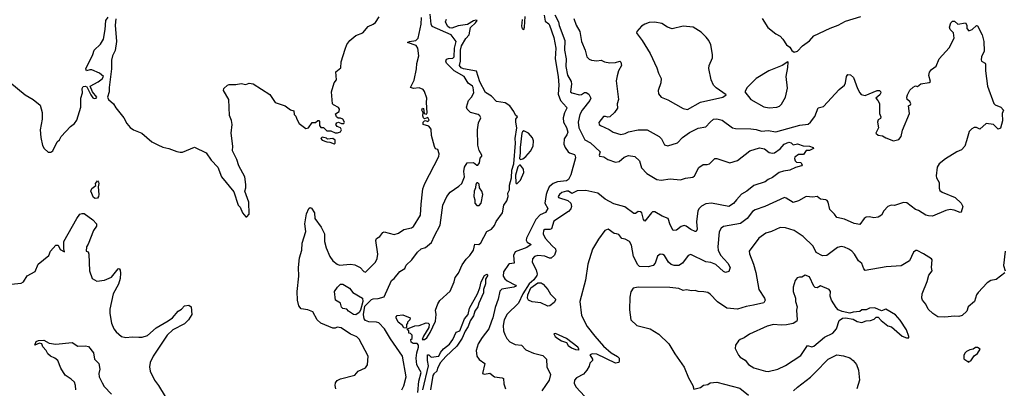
# Model space of a CAD drawing. Extents: x 1771496 to 1971148, y 471553 to 643630.
# Tile 681 of 702: x 1917093 to 1926121, y 564089 to 567464. Entities that reach past the tile are written whole.
import ezdxf

# ---------------------------------------------------------------- set-up
doc = ezdxf.new("R2010")
doc.units = 0

msp = doc.modelspace()

# ---------------------------------------------------------------- linework, layer by layer
at = {"layer": '0CON10XD'}
for points in [[(1917003.6, 566893.6), (1917142.5, 566775), (1917215, 566733.8), (1917280.5, 566680.5), (1917300, 566615), (1917297.7, 566552.3), (1917280.8, 566455), (1917286, 566385), (1917301.7, 566311.7), (1917317.5, 566285), (1917355, 566252.5), (1917377, 566253), (1917396.4, 566263.6), (1917437.5, 566345), (1917457.5, 566365), (1917473.9, 566396.1), (1917557.5, 566485), (1917595.9, 566514.1), (1917615.9, 566544.1), (1917652, 566665), (1917654.3, 566745), (1917669.2, 566795), (1917666.2, 566835), (1917675, 566852.5), (1917693.6, 566856.4), (1917709.3, 566849.3), (1917745.8, 566775), (1917765, 566748), (1917776.3, 566743.7), (1917793.3, 566745), (1917800.8, 566755), (1917761.2, 566805), (1917740, 566855), (1917813.6, 566896.4), (1917847.7, 566922.3), (1917862.5, 566945), (1917824.2, 566974.2), (1917755, 567004), (1917735, 567006.7), (1917705, 566996.2), (1917698.6, 567015), (1917764.3, 567145), (1917775.8, 567185), (1917835, 567241.2), (1917860, 567285), (1917877.5, 567375), (1917882.3, 567457.7), (1917905, 567487.5)], [(1917973, 567473), (1917969.2, 567415), (1917979.1, 567265), (1917967, 567183), (1917944.3, 567135), (1917934.2, 567095), (1917935.9, 567014.1), (1917912, 566845), (1917913.8, 566805), (1917898.8, 566755), (1917906, 566735), (1917952.8, 566692.8), (1917975, 566656.7), (1918047.5, 566565), (1918074.3, 566514.3), (1918106.1, 566476.1), (1918135, 566456.7), (1918212.5, 566425), (1918305, 566347.5), (1918358.3, 566318.3), (1918405, 566297.5), (1918460, 566285), (1918535, 566256.7), (1918565, 566252.5), (1918585, 566252.5), (1918695, 566297.5), (1918802.5, 566245), (1918847, 566177), (1918910, 566115), (1918942.5, 566025), (1919055, 565887.5), (1919096.4, 565766.4), (1919115, 565747.5), (1919136.4, 565696.4), (1919165, 565660), (1919175, 565660), (1919197.5, 565685), (1919194, 565795), (1919157.5, 565895), (1919166.7, 565925), (1919166.7, 565955), (1919156.2, 566025), (1919103.3, 566125), (1919083.8, 566185), (1919042.9, 566262.9), (1919046, 566305), (1919033.3, 566425), (1919040, 566505), (1919035, 566540), (1919016.4, 566586.4), (1919010, 566735), (1918962, 566815), (1918963.8, 566835), (1918997.5, 566865), (1919015, 566872), (1919075, 566871.2), (1919125, 566880), (1919165, 566870), (1919196.1, 566883.9), (1919235, 566876.7), (1919385, 566778.8), (1919436.7, 566705), (1919525.9, 566675.9), (1919575, 566640), (1919605, 566630), (1919610, 566595), (1919625, 566580), (1919632.5, 566555), (1919656.7, 566515), (1919715, 566467.5), (1919740, 566475), (1919775, 566522.5), (1919805, 566522.5), (1919825, 566540), (1919835, 566540), (1919841.7, 566531.7), (1919843.3, 566495), (1919855, 566477.5), (1919877, 566477), (1919908.3, 566448.3), (1919945, 566447.5), (1919985, 566427.5), (1920007, 566427), (1920033, 566437), (1920042.5, 566455), (1920033, 566473), (1920002.5, 566485), (1919992.5, 566505), (1920000.7, 566519.3), (1920015, 566527.5), (1920045, 566513.3), (1920065, 566513.3), (1920072.5, 566525), (1920055, 566553.3), (1920035, 566563.3), (1920013, 566563), (1919997.5, 566575), (1919988.3, 566601.7), (1920021.2, 566625), (1920025.8, 566645), (1920015, 566661.2), (1919970, 566685), (1919962.5, 566695), (1919952.5, 566805), (1919977.5, 566885), (1919996.4, 566913.6), (1919993, 566987), (1920037.5, 567025), (1920041.7, 567078.3), (1920076.1, 567193.9), (1920093.9, 567236.1), (1920120, 567275), (1920175, 567321.2), (1920238.8, 567345), (1920287.7, 567402.3), (1920335, 567423.3), (1920355, 567440), (1920389.7, 567490.3)], [(1919990.6, 564085), (1919984.4, 564115), (1919989.7, 564140.3), (1920005, 564160), (1920034.5, 564175.5), (1920165, 564210), (1920195, 564246), (1920265, 564276.7), (1920281.2, 564305), (1920288.8, 564385), (1920205, 564538.8), (1920185, 564560), (1920156.4, 564573.6), (1920125.9, 564585.9), (1920041.6, 564641.6), (1920005, 564650.4), (1919985, 564639.4), (1919965, 564640), (1919855, 564686.5), (1919820, 564715), (1919780.3, 564790.3), (1919735, 564808.5), (1919675, 564817.9), (1919651, 564845), (1919641.3, 564895), (1919638.4, 564975), (1919650.9, 565115), (1919649.7, 565195), (1919657.6, 565285), (1919678.9, 565355), (1919682.6, 565417.4), (1919716.5, 565525), (1919707.9, 565595), (1919723.5, 565686.5), (1919745, 565736), (1919755, 565745.6), (1919769.7, 565739.7), (1919795.7, 565695.7), (1919800, 565645), (1919856, 565564), (1919887.3, 565505), (1919887.8, 565435), (1919903.2, 565375), (1919935, 565296.9), (1919965, 565255.5), (1920005, 565224.5), (1920025, 565216.9), (1920125, 565224.5), (1920165, 565220.6), (1920214.5, 565194.5), (1920249.7, 565159.7), (1920265, 565153.8), (1920354.3, 565245.7), (1920371.9, 565278.1), (1920377.9, 565317.9), (1920357.5, 565442.5), (1920365, 565461.2), (1920395, 565478), (1920422.5, 565515), (1920435, 565521.9), (1920525, 565497.1), (1920565, 565510.6), (1920615, 565544.4), (1920685, 565557.5), (1920705, 565572), (1920768.9, 565675), (1920772.7, 565775), (1920787.5, 565887.5), (1920790, 565915), (1920806.4, 565965), (1920935, 566212.5), (1920938.1, 566235), (1920927, 566277), (1920905, 566283.3), (1920895, 566302.5), (1920870, 566405), (1920865, 566462.5), (1920845, 566490), (1920791.4, 566505), (1920792.9, 566525), (1920805, 566537.5), (1920815, 566540), (1920835, 566531.2), (1920846, 566545), (1920835, 566570), (1920805, 566557.5), (1920795, 566566.7), (1920788.8, 566585), (1920791.7, 566611.7), (1920780, 566635), (1920785, 566653.3), (1920795, 566652.5), (1920800, 566605), (1920821.7, 566598.3), (1920828.8, 566611.2), (1920822, 566705), (1920827.1, 566747.1), (1920805.8, 566805.8), (1920792.5, 566825), (1920755, 566841.2), (1920705, 566835.8), (1920676.7, 566845), (1920709.4, 566910.6), (1920730.7, 567015), (1920735, 567062.5), (1920752.2, 567135), (1920744.7, 567205), (1920729, 567229), (1920650, 567255), (1920667.5, 567265), (1920725, 567274.7), (1920747.1, 567295), (1920774.8, 567425), (1920777.5, 567485)], [(1920598, 564075), (1920615, 564112.5), (1920636.4, 564195), (1920603.6, 564385), (1920493.5, 564543.5), (1920438.8, 564635), (1920385, 564690), (1920365, 564695.8), (1920295, 564697.3), (1920265, 564710), (1920251.9, 564725), (1920244.6, 564765.4), (1920258.2, 564841.8), (1920318.9, 564901.1), (1920335, 564909.4), (1920379.1, 564910.9), (1920435, 564926.7), (1920502.2, 565077.8), (1920525.4, 565094.6), (1920579.7, 565160.3), (1920624.1, 565185.9), (1920635, 565216.7), (1920688, 565265), (1920740.8, 565335), (1920775, 565365.6), (1920815, 565378), (1920870, 565425), (1920895, 565486.7), (1920947.2, 565582.8), (1920972.2, 565765), (1921008.1, 565845), (1921039.2, 565885), (1921120.5, 565939.5), (1921147.5, 565965), (1921172.5, 566025), (1921163.8, 566075), (1921171.2, 566115), (1921195, 566152.5), (1921255, 566156.7), (1921285, 566132.5), (1921295, 566132.5), (1921310, 566155), (1921314.1, 566195.9), (1921330, 566215), (1921330, 566225), (1921306.1, 566266.1), (1921292, 566315), (1921290, 566455), (1921299.3, 566520.7), (1921321.1, 566565), (1921312, 566585), (1921297, 566597), (1921225, 566614.6), (1921195.6, 566645), (1921188.9, 566665), (1921206.6, 566723.4), (1921236.2, 566755), (1921255.8, 566795), (1921250.8, 566845), (1921245.5, 566855.5), (1921203.4, 566883.4), (1921167.7, 566945), (1921077, 566995), (1921006.2, 567065), (1920999.2, 567085), (1921007.2, 567102.8), (1921025, 567110.2), (1921065, 567111), (1921077.9, 567125), (1921081, 567205), (1921093.5, 567265), (1921049.4, 567325), (1920875, 567400.7), (1920866, 567425), (1920856.2, 567516.2)], [(1921901.8, 567505), (1921910.8, 567450.8), (1921945, 567426.7), (1921951.8, 567415), (1921990.9, 567300.9), (1922007.9, 567205), (1922002, 567105), (1922029, 566945), (1922034.7, 566865), (1922031.4, 566781.4), (1922050.3, 566725), (1922107.2, 566665), (1922110.3, 566655), (1922089.5, 566610.5), (1922077, 566565), (1922080.2, 566525), (1922106.6, 566476.6), (1922118.1, 566435), (1922110.2, 566409.8), (1922084.1, 566375), (1922083.3, 566325), (1922093.1, 566293.1), (1922121.4, 566255), (1922135, 566244.5), (1922179.7, 566229.7), (1922187.2, 566217.3), (1922188.1, 566198.1), (1922146.8, 566045), (1922125, 566002.7), (1922105, 565989.7), (1922025, 565979.3), (1921985, 565965.7), (1921949, 565935), (1921929.5, 565890.5), (1921918.9, 565865), (1921908.2, 565785), (1921936.8, 565735), (1921915, 565700), (1921865, 565676.7), (1921826, 565635), (1921738.4, 565465), (1921736.7, 565445), (1921745, 565428.5), (1921783.3, 565405), (1921741.8, 565378.2), (1921635, 565340.3), (1921621.3, 565305), (1921625.4, 565235), (1921585, 565229.2), (1921575, 565222.2), (1921530.3, 565155), (1921525.2, 565115.2), (1921541, 565091), (1921562.8, 565072.8), (1921638, 565035), (1921644, 565025), (1921622.5, 565015), (1921513.1, 564996.9), (1921495, 564980), (1921481.1, 564905), (1921452.3, 564827.7), (1921431.6, 564735), (1921417.5, 564705), (1921393.8, 564635), (1921333.2, 564555), (1921296.5, 564495), (1921278.1, 564435), (1921283.3, 564385), (1921305, 564351.9), (1921356.2, 564315), (1921337.5, 564225), (1921355, 564218.8), (1921405, 564228), (1921445, 564192.9), (1921515.9, 564185.9), (1921527.7, 564177.7), (1921530.8, 564130.8), (1921546.2, 564085)], [(1921700, 567465), (1921694.5, 567405), (1921701.3, 567381.3), (1921715, 567376), (1921722.2, 567395), (1921727.3, 567495)], [(1921998.1, 567508.1), (1922033.8, 567445), (1922039.9, 567409.9), (1922092.4, 567275), (1922087.5, 567185), (1922104.7, 567105), (1922100.6, 567035), (1922115, 566957.5), (1922147.9, 566897.9), (1922153.6, 566875), (1922141.9, 566805), (1922155, 566794.5), (1922225, 566775.6), (1922245, 566779.7), (1922272.5, 566797.5), (1922287.1, 566797.1), (1922311.1, 566781.1), (1922330, 566745), (1922321.9, 566725), (1922250, 566635), (1922229.4, 566595), (1922212.1, 566525), (1922218.2, 566475), (1922273.1, 566365), (1922325.7, 566335.7), (1922415.6, 566255.6), (1922406, 566225), (1922410, 566215), (1922447.6, 566207.6), (1922485, 566185.4), (1922555, 566158.9), (1922589.2, 566165), (1922634.3, 566205.7), (1922675, 566222.2), (1922732.9, 566212.9), (1922775, 566172.9), (1922795, 566108.5), (1922843.4, 566055), (1922935, 566001.5), (1922975, 565994), (1923056.9, 566006.9), (1923153.1, 565996.9), (1923196.2, 566013.8), (1923266.1, 566023.9), (1923280.8, 566035), (1923319.5, 566110.5), (1923360, 566140), (1923395, 566138.6), (1923418.8, 566145), (1923465, 566194), (1923485, 566194.2), (1923605.5, 566154.5), (1923675.8, 566175), (1923787.4, 566262.6), (1923875, 566290.5), (1923920.9, 566280.9), (1923965, 566248.6), (1923995, 566241.1), (1924015, 566246.7), (1924067, 566283), (1924101.4, 566325), (1924145, 566342.9), (1924165, 566337.8), (1924185, 566317.5), (1924225, 566327.3), (1924275, 566309.4), (1924335.6, 566305.6), (1924366.7, 566295), (1924372.5, 566285), (1924335, 566267.5), (1924305, 566265.6), (1924278.9, 566231.1), (1924235, 566229.2), (1924201.2, 566205), (1924196.2, 566195), (1924201.7, 566171.7), (1924215, 566160), (1924255, 566157.5), (1924266.1, 566136.1), (1924260, 566125), (1924205, 566111.2), (1924155, 566085.8), (1924095, 566078.5), (1924055, 566066.5), (1923995, 566019.5), (1923955, 566001.4), (1923929.2, 565980.8), (1923823.1, 565946.9), (1923758.6, 565895), (1923711.9, 565868.1), (1923665, 565814.3)], [(1923899.2, 567475), (1923953.4, 567393.4), (1924024.4, 567334.4), (1924064.2, 567314.2), (1924091.2, 567285), (1924124.3, 567234.3), (1924153.9, 567213.9), (1924171.7, 567181.7), (1924195, 567167.5), (1924223.6, 567176.4), (1924268.8, 567225), (1924335, 567270.8), (1924375, 567316.2), (1924525, 567388.1), (1924596.6, 567413.4), (1924665, 567450), (1924805, 567494)], [(1920742.2, 564052.2), (1920753.5, 564155), (1920773.2, 564235), (1920733.3, 564305), (1920728, 564365), (1920732.8, 564415), (1920749.6, 564465), (1920750, 564485), (1920738, 564498), (1920700.7, 564500.7), (1920681.7, 564511.7), (1920680, 564535), (1920690, 564545), (1920690, 564575), (1920675, 564590), (1920660, 564595), (1920660, 564615), (1920650, 564625), (1920650, 564635), (1920715, 564660), (1920756.1, 564663.9), (1920820.7, 564689.3), (1920837, 564687), (1920846.1, 564676.1), (1920843.8, 564645), (1920794.2, 564565.8), (1920782.5, 564535), (1920805, 564537.1), (1920825, 564550.5), (1920855, 564599.2), (1920905, 564704), (1920910.5, 564765), (1920905.5, 564805), (1920926.4, 564863.6), (1920945, 564892), (1921041.2, 564978.8), (1921077.6, 565065), (1921085, 565104.7), (1921116.8, 565145), (1921150.4, 565219.6), (1921186.9, 565273.1), (1921220, 565305), (1921252.3, 565355), (1921265, 565410), (1921302.6, 565407.4), (1921319.7, 565420.3), (1921375, 565523.8), (1921419.7, 565545), (1921445, 565580.5), (1921462, 565618), (1921518.2, 565695), (1921532.5, 565765), (1921559.2, 565805), (1921571.6, 565845), (1921570, 565875), (1921582.6, 565907.4), (1921585, 565948.8), (1921601.9, 566015), (1921605, 566086.2), (1921622.7, 566145), (1921637.5, 566335), (1921635.8, 566375.8), (1921650, 566475), (1921643.1, 566525), (1921642.2, 566555), (1921656.7, 566575), (1921639.1, 566589.1), (1921624, 566625), (1921585.7, 566675), (1921543.9, 566703.9), (1921465, 566716.6), (1921420.2, 566765), (1921365, 566796.7), (1921312.9, 566895), (1921282.1, 566992.1), (1921161.9, 567015), (1921141.5, 567025), (1921124.5, 567045), (1921135.3, 567085), (1921134.5, 567185), (1921143.8, 567225), (1921185, 567292.3), (1921214, 567326), (1921225, 567394), (1921272.9, 567435), (1921287.9, 567457.9), (1921275, 567461.4), (1921255, 567455.4), (1921198.8, 567421.2), (1921112.7, 567407.3), (1921054.3, 567385.7), (1921035, 567389.1), (1921016.2, 567405), (1920998, 567445), (1921005, 567470)], [(1922174.5, 567475), (1922194, 567414), (1922227.5, 567355), (1922245.3, 567265.3), (1922279.1, 567185), (1922294.3, 567125), (1922315, 567102.5), (1922335, 567092.9), (1922385, 567089.2), (1922425, 567094), (1922455, 567080), (1922505, 567068.1), (1922555, 567071.1), (1922595, 567083.8), (1922606, 567075), (1922612, 567045), (1922582.5, 566995), (1922569.7, 566949.7), (1922562.5, 566905), (1922582.2, 566735), (1922571.9, 566695), (1922573.3, 566655), (1922547.5, 566615), (1922505, 566575.7), (1922485, 566570.6), (1922465, 566578.5), (1922445, 566577.8), (1922404.2, 566524.2), (1922406.1, 566506.1), (1922416.7, 566495), (1922498.9, 566458.9), (1922534.4, 566434.4), (1922605.5, 566414.5), (1922645, 566422.9), (1922675, 566436.9), (1922765, 566455.6), (1922845, 566457.5), (1922956.7, 566395), (1922976.7, 566375), (1923005, 566320), (1923035, 566308.8), (1923125, 566338), (1923170.6, 566385), (1923235, 566432.7), (1923315, 566470), (1923385, 566482.9), (1923424.4, 566525), (1923455, 566552.9), (1923485, 566558), (1923535, 566544.4), (1923630, 566475), (1923655, 566466.9), (1923795.4, 566465.4), (1923845, 566460.4), (1923895, 566444.1), (1923955, 566450.4), (1924025, 566438.1), (1924245, 566500), (1924320.9, 566509.1), (1924345, 566526), (1924383.1, 566576.9), (1924415, 566656.2), (1924461.7, 566668.3), (1924605, 566823.8), (1924654.1, 566865.9), (1924664.2, 566885.8), (1924674.3, 566945.7), (1924687, 566963), (1924710.7, 566960.7), (1924738.8, 566935), (1924774.5, 566834.5), (1924795, 566793.3), (1924809.2, 566779.2), (1924845, 566770), (1924955, 566816.2), (1924975, 566816.7), (1924985, 566807.5), (1924988.8, 566795), (1924980, 566775), (1924942.5, 566745), (1924962.5, 566725), (1924976.4, 566696.4), (1924977.5, 566605), (1924987.5, 566575), (1924985, 566560), (1924963, 566547), (1924958.8, 566525), (1924966.1, 566473.9), (1924942.5, 566425), (1924965, 566407.5), (1925005, 566400), (1925035, 566382), (1925105, 566356.2), (1925155, 566366.7), (1925173.8, 566395), (1925185.9, 566454.1), (1925250, 566605), (1925242.5, 566675), (1925260, 566685), (1925263.3, 566695), (1925253.3, 566715), (1925231.2, 566735), (1925228, 566755), (1925232.3, 566777.7), (1925255, 566820), (1925285, 566847.5), (1925305, 566857.5), (1925325, 566852.5), (1925355, 566876.7), (1925431.7, 566888.3), (1925445, 566900), (1925430, 566955), (1925436, 566985), (1925452.7, 567007.3), (1925495, 567038), (1925522.5, 567105), (1925615, 567206.7), (1925662, 567295), (1925653.9, 567343.9), (1925623.8, 567375), (1925616.7, 567395), (1925630, 567435), (1925645, 567452.5), (1925665, 567450), (1925695, 567423.3), (1925766.2, 567436.2), (1925776.2, 567415), (1925776.7, 567385), (1925795, 567363.3), (1925825, 567373.3), (1925865, 567412.5), (1925875, 567407.5), (1925917.1, 567325), (1925932.9, 567265), (1925935.7, 567175), (1925910, 567125), (1925907, 567097), (1925910, 567085), (1925945, 567066.7), (1925948.3, 567058.3), (1925949.2, 566995), (1925965.9, 566855.9), (1926025.9, 566695.9), (1926036, 566686), (1926087.5, 566665), (1926112.5, 566635), (1926102.5, 566605), (1926103, 566537), (1926085, 566472.5), (1926065, 566462.5), (1926022.5, 566505), (1925955, 566513.3), (1925895, 566463.3), (1925865, 566477.5), (1925845, 566477.5), (1925823.6, 566466.4), (1925799.3, 566440.7), (1925774.2, 566355.8), (1925758, 566305), (1925727, 566273), (1925685, 566254), (1925580.3, 566189.7), (1925524.5, 566145.5), (1925506, 566115), (1925496.2, 566035), (1925498.8, 566015), (1925524.2, 565975), (1925523, 565923), (1925530.6, 565900.6), (1925550, 565885), (1925670.8, 565835), (1925723.8, 565785), (1925740, 565755), (1925726.4, 565703.6), (1925715, 565700), (1925661.2, 565721.2), (1925625, 565725.7), (1925583.4, 565716.6), (1925463.3, 565666.7), (1925425, 565668.5), (1925402, 565675), (1925335, 565717.5), (1925305, 565726), (1925226.4, 565786.4), (1925195, 565790), (1925115, 565762.9), (1925084.2, 565765.8), (1925053.3, 565755), (1925014.5, 565715.5), (1924993.8, 565675), (1924964.1, 565655.9), (1924925, 565649.2), (1924885, 565660), (1924855, 565656), (1924835.8, 565644.2), (1924795, 565590), (1924745, 565597.1), (1924655, 565638), (1924584.4, 565654.4), (1924564, 565685), (1924520, 565725), (1924505, 565792.5), (1924495, 565810), (1924485, 565816), (1924435, 565820), (1924405, 565846), (1924365, 565840.8), (1924305, 565844.3), (1924234.4, 565805.6), (1924185, 565790), (1924121.3, 565831.3), (1924105, 565835.8), (1923925, 565753.1), (1923835, 565724.4), (1923812.8, 565707.2), (1923764.3, 565645), (1923702.4, 565597.6), (1923545, 565570.8), (1923523.8, 565555), (1923507.3, 565522.7), (1923494.5, 565385), (1923498.5, 565355), (1923519.2, 565309.2), (1923585.6, 565235), (1923606.2, 565195), (1923595, 565157.5), (1923565, 565150), (1923545, 565159.2), (1923475, 565223.6), (1923430.6, 565240.6), (1923385, 565248.2), (1923245, 565313.1), (1923222.5, 565305), (1923168.9, 565235), (1923135, 565214.6), (1923093.9, 565213.9), (1923065, 565223.5), (1923040.6, 565245), (1923005, 565306.7), (1922990, 565315), (1922965, 565316), (1922939.5, 565300.5), (1922920, 565235), (1922902, 565215), (1922855, 565200), (1922776.2, 565205), (1922760.8, 565220.8), (1922722.1, 565295), (1922701.1, 565401.1), (1922685, 565433.8), (1922645.8, 565455.8), (1922615, 565462), (1922585, 565498.8), (1922563.9, 565503.9), (1922545, 565508), (1922490, 565545), (1922457.5, 565535), (1922400, 565455), (1922345, 565362.5), (1922300.8, 565225), (1922280.3, 565079.7), (1922227.5, 564885), (1922244.1, 564755.9), (1922296.7, 564655), (1922365, 564565.8), (1922446.4, 564475), (1922514.6, 564415), (1922575, 564381.6), (1922589.7, 564365), (1922590.7, 564339.3), (1922584.8, 564325.2), (1922555, 564320.6), (1922385, 564401.8), (1922344.7, 564405.3), (1922321.2, 564395), (1922344, 564355), (1922343.8, 564345), (1922319.2, 564320.8), (1922315, 564292.5), (1922294.2, 564255.8), (1922261.1, 564218.9), (1922198.8, 564185), (1922180.8, 564165), (1922177.5, 564135), (1922192.4, 564102.4), (1922273.9, 564013.9)], [(1923215, 566642), (1923335, 566710), (1923540, 566755), (1923570, 566775), (1923479.1, 566839.1), (1923455, 566866.2), (1923433.3, 566915), (1923412, 567018), (1923415.5, 567045), (1923443.7, 567116.3), (1923446.2, 567145), (1923430, 567235), (1923410.6, 567275), (1923388.1, 567305), (1923339.9, 567349.9), (1923266.7, 567395), (1923175, 567405.6), (1923075, 567379.5), (1923034, 567395), (1922979.4, 567429.4), (1922915, 567441.9), (1922865, 567437.5), (1922825, 567424), (1922793.3, 567405), (1922750, 567355), (1922747.5, 567345), (1922753.3, 567335), (1922798.8, 567275), (1922874.5, 567154.5), (1922935.8, 567025), (1922949.2, 566975), (1922974.2, 566925), (1922972.7, 566887.3), (1922946.2, 566815), (1922950, 566785), (1922974.3, 566754.3), (1923035, 566730), (1923175, 566650), (1923215, 566642)], [(1923965, 566658.6), (1924035, 566664.3), (1924058.3, 566671.7), (1924079.1, 566690.9), (1924114.2, 566755), (1924131.7, 566838.3), (1924120, 566945), (1924137, 567027), (1924140, 567075), (1924135, 567080), (1924083.6, 567046.4), (1923963, 566997), (1923845, 566926.7), (1923762.5, 566845), (1923742.5, 566805), (1923796.7, 566735), (1923915, 566668), (1923965, 566658.6)], [(1921685, 566184), (1921705, 566190), (1921735, 566211.1), (1921775, 566259.5), (1921800, 566305), (1921802.8, 566355), (1921794, 566384), (1921757.5, 566425), (1921715, 566446.9), (1921702.3, 566437.7), (1921698.2, 566425), (1921680.4, 566295), (1921682.8, 566245), (1921674.2, 566195), (1921685, 566184)], [(1919975, 566327.5), (1919985, 566332.5), (1919985, 566360), (1919965, 566377.5), (1919915, 566370), (1919905, 566380), (1919865, 566387.5), (1919853, 566377), (1919865, 566362.5), (1919910, 566345), (1919935, 566342.5), (1919975, 566327.5)], [(1921655, 565963.3), (1921684.6, 565995), (1921716.1, 566065), (1921712.7, 566095), (1921685, 566131.4), (1921675, 566132.9), (1921661.6, 566118.4), (1921639.2, 566040.8), (1921641.2, 565971.2), (1921644.1, 565964.1), (1921655, 565963.3)], [(1917785, 565826.7), (1917770, 565835), (1917746.7, 565895), (1917755, 565917.5), (1917790, 565945), (1917787.5, 565965), (1917805, 565987.5), (1917817, 565977), (1917820, 565965), (1917812.5, 565935), (1917820, 565865), (1917816.2, 565845), (1917805, 565830), (1917785, 565826.7)], [(1921285, 565763.3), (1921305, 565763.8), (1921324.2, 565785), (1921339.2, 565865), (1921330, 565895), (1921307.5, 565925), (1921305, 565960), (1921295, 565970), (1921285, 565970), (1921275, 565960), (1921272.5, 565925), (1921258.8, 565895), (1921257.1, 565845), (1921265.8, 565815), (1921266.2, 565785), (1921285, 565763.3)], [(1923665, 565814.3), (1923637.8, 565782.2), (1923595, 565754.6), (1923435, 565784.6), (1923385, 565778), (1923345, 565756.5), (1923322.5, 565735), (1923312.1, 565715), (1923299.2, 565615), (1923305.6, 565545), (1923295, 565526.2), (1923285, 565525.8), (1923245, 565543.3), (1923205, 565573.5), (1923185, 565578.9), (1923158.9, 565571.1), (1923115, 565536), (1923085, 565533.3), (1923057.1, 565585), (1923038.8, 565645), (1922985, 565665.6), (1922915, 565705.6), (1922895, 565704.2), (1922885, 565695.8), (1922825, 565621.2), (1922813.1, 565635), (1922798.6, 565695), (1922785, 565706.2), (1922765, 565708), (1922739.1, 565690.9), (1922725, 565690.6), (1922641.2, 565751.2), (1922539.1, 565779.1), (1922461.3, 565821.3), (1922395, 565876.8), (1922285, 565899.3), (1922205, 565897.3), (1922155, 565873.8), (1922123.3, 565893.3), (1922105, 565895.4), (1922065, 565882.2), (1922042.5, 565865), (1922028.8, 565845), (1922033.3, 565835), (1922118.9, 565808.9), (1922145.5, 565785), (1922153.6, 565755), (1922146, 565734), (1922125, 565708.6), (1921991.6, 565618.4), (1921970.4, 565549.6), (1921955, 565543.1), (1921906.9, 565543.1), (1921896, 565535), (1921892.9, 565505), (1921911.4, 565465), (1921975, 565392.3), (1922007.1, 565367.1), (1922009.5, 565345), (1921995, 565308.2), (1921965, 565280), (1921949.6, 565279.6), (1921908.9, 565298.9), (1921845, 565304.5), (1921814, 565296), (1921795, 565276), (1921792.9, 565245), (1921827.5, 565175), (1921837.5, 565135), (1921835, 565121.2), (1921807.6, 565082.4), (1921763.4, 565045), (1921706.2, 564955), (1921665, 564870), (1921562.8, 564767.3), (1921535, 564715.8), (1921524.6, 564664.6), (1921530, 564615), (1921541.7, 564581.7), (1921560, 564545), (1921586, 564516), (1921635, 564489.5), (1921695, 564482.9), (1921735, 564441.1), (1921805, 564411.8), (1921888.2, 564388.2), (1921922, 564355), (1921926.2, 564285), (1921960.6, 564215), (1921948.1, 564165), (1921881.1, 564065)], [(1917015, 565043.3), (1917105, 565053.3), (1917126.4, 565063.6), (1917160.7, 565119.3), (1917235, 565160), (1917262.5, 565225), (1917360, 565305), (1917376.7, 565345), (1917425, 565400), (1917445, 565400), (1917465, 565360), (1917505, 565340), (1917496.7, 565365), (1917496.7, 565435), (1917616.5, 565643.5), (1917645, 565683.8), (1917665, 565691.2), (1917685, 565690), (1917765, 565631.2), (1917798.1, 565595), (1917796.5, 565575), (1917770.6, 565535), (1917721.7, 565408.3), (1917704, 565384), (1917702.5, 565345), (1917719.3, 565339.3), (1917728.3, 565318.3), (1917734.1, 565164.1), (1917757.5, 565095), (1917801.7, 565071.7), (1917869.3, 565080.7), (1917935, 565107.5), (1917995, 565183.3), (1918005, 565186.7), (1918015, 565172.5), (1918018.5, 565145), (1918013.5, 565095), (1917997.7, 565042.3), (1917948.8, 564955), (1917920, 564815), (1917920, 564775), (1917936, 564685), (1917956.2, 564635), (1917976.2, 564605), (1918025, 564564.2), (1918065.9, 564554.1), (1918125, 564559.2), (1918185, 564556), (1918215, 564556.2), (1918265, 564574.2), (1918345, 564643.6), (1918455, 564705.6), (1918495, 564735.6), (1918545, 564794.3), (1918575.5, 564814.5), (1918605, 564845.6), (1918645, 564851.2), (1918666.2, 564835), (1918670, 564765), (1918642.2, 564715), (1918605, 564680.6), (1918496.4, 564623.6), (1918445.8, 564575), (1918316, 564385), (1918288, 564325), (1918282, 564285), (1918288.8, 564245), (1918328.8, 564165), (1918365.8, 564115), (1918425.4, 564015.4)], [(1925880.8, 564965), (1925865.5, 564945), (1925846.7, 564885), (1925790.6, 564835), (1925775.8, 564795), (1925735.5, 564754.5), (1925705, 564746.2), (1925665, 564748.8), (1925575, 564741.2), (1925510, 564745), (1925465, 564773.8), (1925421.2, 564815), (1925399.7, 564859.7), (1925370, 564895), (1925364.2, 564915), (1925368.5, 564955), (1925414.1, 565065.9), (1925429.5, 565125), (1925460, 565165), (1925453.8, 565195), (1925460, 565265), (1925452.5, 565275), (1925380.7, 565320.7), (1925321.7, 565351.7), (1925308.3, 565351.7), (1925287.5, 565335), (1925250, 565255), (1925175, 565210.8), (1925038, 565202), (1924845, 565167.5), (1924832.2, 565182.2), (1924815, 565233.3), (1924785, 565256), (1924748.2, 565318.2), (1924722.9, 565345), (1924695, 565362.2), (1924655, 565381.1), (1924625, 565386.5), (1924592.6, 565377.4), (1924494.5, 565305.5), (1924453.6, 565303.6), (1924395, 565332), (1924369.3, 565389.3), (1924275, 565479.2), (1924194.3, 565534.3), (1924115, 565560), (1924065, 565560.8), (1923985.5, 565524.5), (1923935, 565510), (1923871.2, 565465), (1923782.5, 565345), (1923785, 565320), (1923821.9, 565225), (1923841.1, 565151.1), (1923871.4, 564995), (1923921.4, 564915), (1923926.9, 564895), (1923915, 564872.9), (1923820.4, 564849.6), (1923755, 564837.8), (1923675, 564813.3), (1923575, 564824.5), (1923491.4, 564881.4), (1923425, 564950), (1923402.5, 564965), (1923365, 564974), (1923315, 564976), (1923285, 564984), (1923255, 564982), (1923205, 564992), (1923175, 564986.2), (1923135, 565003.8), (1923055, 565012.5), (1922765, 565014), (1922716.7, 565005), (1922695, 564973.3), (1922686.4, 564925), (1922683.4, 564806.6), (1922695.9, 564715.9), (1922752.5, 564665), (1922873.9, 564633.9), (1922954.1, 564584.1), (1923046.2, 564495), (1923098.8, 564405), (1923184.2, 564284.2), (1923224.1, 564184.1), (1923263.6, 564113.6), (1923275, 564080), (1923335, 564096.7), (1923363.5, 564116.5), (1923402.5, 564125), (1923425, 564138.9), (1923485, 564145.5), (1923695, 564090.9), (1923775, 564027.1)], [(1926128.8, 565345), (1926112.5, 565215), (1926130, 565165)], [(1926125, 565147.5), (1926045, 565086.7), (1925997.5, 565075), (1925964.4, 565055.6), (1925880.8, 564965)], [(1920788.5, 564075), (1920840.7, 564295), (1920831.6, 564345), (1920833.1, 564396.9), (1920845, 564396), (1920865, 564374.4), (1920935, 564382.8), (1920952.2, 564417.8), (1920979.8, 564450.2), (1921035, 564493.8), (1921063.1, 564535), (1921095, 564602.5), (1921128.5, 564615), (1921170.9, 564725), (1921204.4, 564765), (1921216.1, 564823.9), (1921291.5, 564955), (1921311.4, 565008.6), (1921323.6, 565065), (1921355, 565122.9), (1921375, 565134), (1921384, 565125), (1921362.8, 565087.2), (1921363.5, 565045), (1921346.6, 564995), (1921345, 564962.5), (1921302, 564868), (1921292.2, 564835), (1921267.4, 564795), (1921255, 564752.1), (1921222.4, 564707.6), (1921203.8, 564655), (1921176.6, 564613.4), (1921150.2, 564549.8), (1921100.5, 564475), (1920998.6, 564381.4), (1920952.5, 564325), (1920923.5, 564275), (1920918, 564245), (1920889.5, 564220.5), (1920881.4, 564205), (1920860, 564075)], [(1921935, 564841.8), (1921871.9, 564871.9), (1921791.5, 564881.5), (1921757.8, 564895), (1921749.1, 564915), (1921751.2, 564945), (1921779.9, 565010.1), (1921845, 565053.9), (1921875, 565055.2), (1921893.9, 565043.9), (1921934.5, 564995), (1921960.6, 564950.6), (1922004.4, 564905), (1922005.4, 564895), (1921992.4, 564875), (1921955, 564844.2), (1921935, 564841.8)], [(1923955, 564244.2), (1924044.4, 564265.6), (1924115, 564297.5), (1924255, 564389.2), (1924315, 564481.2), (1924355, 564470), (1924375, 564476), (1924471.1, 564558.9), (1924547.5, 564595), (1924583.3, 564635), (1924605, 564710), (1924638.3, 564731.7), (1924665, 564733.3), (1924735, 564722.5), (1924770, 564700), (1924815, 564693.3), (1924855, 564707.5), (1924895, 564710), (1924927, 564723), (1924945, 564740), (1924965, 564740), (1924990.7, 564710.7), (1925051.7, 564661.7), (1925085, 564652.5), (1925185, 564566.7), (1925225, 564550), (1925245, 564550), (1925246.7, 564565), (1925223.3, 564625), (1925165, 564712.5), (1925122.3, 564762.3), (1925035, 564813.3), (1924995, 564797.5), (1924935, 564827.5), (1924885, 564822.5), (1924855, 564807.5), (1924815, 564807.5), (1924795, 564792.5), (1924735, 564787.5), (1924703, 564777), (1924635, 564791.2), (1924598.8, 564808.8), (1924578.1, 564828.1), (1924536, 564895), (1924522.7, 564932.7), (1924525.8, 564975.8), (1924514.2, 564994.2), (1924435, 565028.6), (1924405, 565010), (1924385, 565013.3), (1924373.2, 565023.2), (1924335, 565110), (1924295, 565124), (1924265, 565106.7), (1924241.7, 565108.3), (1924220.7, 565099.3), (1924203.3, 565075), (1924183.9, 565016.1), (1924184, 564975), (1924205.8, 564915), (1924207.5, 564885), (1924222.5, 564835), (1924216.7, 564805), (1924222.5, 564715), (1924217.5, 564705), (1924185, 564683.8), (1924125, 564670.6), (1924075, 564667.8), (1924005, 564674.3), (1923945, 564657.5), (1923785, 564584.2), (1923735, 564550), (1923697.5, 564535), (1923682.5, 564525), (1923657.5, 564485), (1923653.3, 564455), (1923682.7, 564392.7), (1923697.5, 564375), (1923745, 564346.2), (1923775, 564306), (1923825, 564276), (1923930, 564245), (1923955, 564244.2)], [(1920175, 564761.2), (1920155, 564764.2), (1920107.5, 564795), (1920092.5, 564812.5), (1920055, 564820), (1920045, 564832.5), (1920035, 564867.5), (1919990, 564895), (1919978.8, 564975), (1920006.2, 565015), (1920035, 565042), (1920055, 565044), (1920071.2, 565035), (1920115.8, 565005), (1920146.1, 564966.1), (1920237.5, 564915), (1920240, 564885), (1920216.7, 564805), (1920205, 564783.3), (1920175, 564761.2)], [(1920635, 564640), (1920615, 564642.5), (1920603.3, 564663.3), (1920563.8, 564695), (1920543.3, 564735), (1920543.3, 564745), (1920552.5, 564755), (1920605, 564762), (1920672.5, 564735), (1920670, 564715), (1920650, 564695), (1920650, 564685), (1920640, 564675), (1920640, 564645), (1920635, 564640)], [(1917607.5, 564075), (1917605.8, 564115), (1917594.3, 564144.3), (1917565, 564173.8), (1917510.7, 564210.7), (1917471.2, 564275), (1917443.8, 564345), (1917415, 564366), (1917375, 564384.2), (1917350, 564405), (1917336.1, 564436.1), (1917305, 564470), (1917296.7, 564496.7), (1917275, 564501.2), (1917232.5, 564485), (1917245, 564516.7), (1917263.9, 564526.1), (1917315, 564530), (1917363.6, 564503.6), (1917425, 564493.8), (1917575, 564510), (1917625, 564473.8), (1917695, 564477.5), (1917725, 564472.5), (1917768.9, 564415), (1917780, 564355), (1917818, 564315), (1917829.2, 564265), (1917820, 564225), (1917822.9, 564195), (1917848.6, 564138.6), (1917867.1, 564105), (1917933.6, 564036.4)], [(1922215, 564441.9), (1922223.3, 564445), (1922208.9, 564465), (1922105, 564544.5), (1922005, 564590), (1921991.7, 564588.3), (1922001.2, 564565), (1922026, 564545), (1922060, 564525), (1922105, 564510), (1922122.7, 564482.7), (1922151.2, 564461.2), (1922188.8, 564445), (1922215, 564441.9)], [(1925795, 564330), (1925801.7, 564338.3), (1925815, 564340), (1925843.6, 564386.4), (1925875, 564407.5), (1925898.3, 564448.3), (1925875, 564462.5), (1925855, 564462.5), (1925835, 564447.5), (1925805, 564442.5), (1925775, 564427.5), (1925762.5, 564415), (1925748.3, 564391.7), (1925748.3, 564358.3), (1925795, 564330)], [(1924188.6, 564065), (1924225, 564101.2), (1924345, 564191.5), (1924386.1, 564233.9), (1924505, 564355.4), (1924585, 564395.6), (1924645, 564388), (1924705, 564368), (1924735.8, 564345), (1924765, 564306.2), (1924783.1, 564255), (1924793.1, 564165), (1924767.1, 564085)]]:
    msp.add_lwpolyline(points, dxfattribs=at)

doc.saveas('drawing.dxf')
